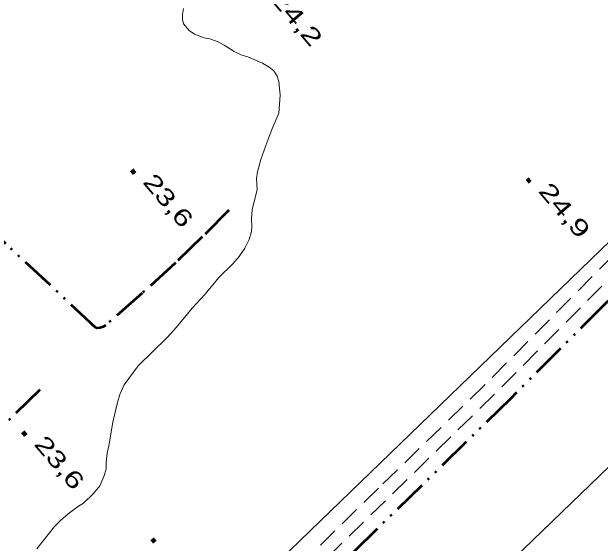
# Model space of a CAD drawing. Extents: x 386081 to 389416, y 5130568 to 5134082.
# Drawn here: x 388320.2 to 388424.6, y 5132050.5 to 5132144.7 of the extents above; entities that cross this region are included whole.
import ezdxf

# ---------------------------------------------------------------- set-up
doc = ezdxf.new("R2010")
doc.units = 0
doc.header["$LTSCALE"] = 1.2
doc.linetypes.add('DASH_DOUBLE_DOT', pattern=[9.2, 5, -1.2, 0.3, -1.2, 0.3, -1.2])
doc.linetypes.add('MEDIUM_DASHED', pattern=[4.5, 3, -1.5])
for name, color, linetype, lineweight in [('19', 7, 'Continuous', 13), ('2', 7, 'Continuous', 13), ('3', 7, 'Continuous', 140), ('36', 7, 'Continuous', 13), ('4', 7, 'DASH_DOUBLE_DOT', 53)]:
    doc.layers.add(name, color=color, linetype=linetype, lineweight=lineweight)

msp = doc.modelspace()

# ---------------------------------------------------------------- linework, layer by layer
at = {"layer": '19', "linetype": 'MEDIUM_DASHED'}
for points in [[(388608.96, 5132275.9), (388601.6, 5132268.65), (388594.54, 5132262.24), (388588.32, 5132256.25), (388574.5, 5132243.55), (388566.78, 5132236.76), (388553.7, 5132223.34), (388540.56, 5132210.87), (388527.16, 5132198.47), (388518.1, 5132189.74), (388507.58, 5132178.91), (388493.24, 5132164.33), (388483.52, 5132153.54), (388474.99, 5132145.13), (388470.56, 5132141.32), (388462.84, 5132135.15), (388457.65, 5132131.26), (388426.97, 5132101.62), (388404.11, 5132078.55), (388385.25, 5132060.23), (388366.43, 5132041.79)], [(388610.62, 5132274.17), (388603.25, 5132266.91), (388596.17, 5132260.48), (388589.96, 5132254.5), (388576.11, 5132241.76), (388568.44, 5132235.01), (388555.38, 5132221.63), (388542.21, 5132209.12), (388528.81, 5132196.72), (388519.8, 5132188.04), (388494.98, 5132162.68), (388490.35, 5132157.62), (388485.27, 5132151.88), (388476.61, 5132143.37), (388472.1, 5132139.47), (388464.31, 5132133.25), (388459.21, 5132129.44), (388428.66, 5132099.91), (388405.8, 5132076.86), (388368.09, 5132040.05)]]:
    msp.add_lwpolyline(points, dxfattribs=at)
at = {"layer": '2'}
for points in [[(388350.67, 5132145.29), (388350.49, 5132144.24), (388350.49, 5132143.39), (388350.68, 5132142.59), (388351.71, 5132141.44), (388352.62, 5132140.78), (388354.38, 5132140.14), (388355.35, 5132139.91), (388356.87, 5132139.38), (388357.9, 5132138.84), (388359.66, 5132137.7), (388361.05, 5132137.05), (388362.08, 5132136.76)], [(388362.08, 5132136.76), (388364.69, 5132135.63), (388365.91, 5132134.92), (388366.7, 5132134.26), (388367.3, 5132133.29), (388367.61, 5132132.37), (388367.86, 5132129.93), (388367.62, 5132126.74), (388366.35, 5132123.84), (388365.27, 5132121.01), (388364.43, 5132118.55), (388363.82, 5132116.34), (388363.64, 5132115.17), (388363.77, 5132113.21), (388362.87, 5132109.59), (388362.75, 5132107.99), (388362.81, 5132106.71), (388362.75, 5132105.79), (388362.33, 5132104.37), (388361.55, 5132102.83), (388360.58, 5132101.34), (388359.37, 5132099.98), (388356.95, 5132097.61), (388354.53, 5132094.63), (388352.23, 5132092.15), (388349.45, 5132088.8), (388347.81, 5132086.99), (388342.67, 5132081.95), (388340.18, 5132078.54), (388339.4, 5132076.87), (388338.98, 5132075.45), (388338.19, 5132071.94), (388337.47, 5132067.76), (388337.17, 5132066.47), (388336.99, 5132064.81), (388336.99, 5132063.59), (388336.57, 5132062.29), (388335.85, 5132060.68), (388334.76, 5132059.32), (388332.94, 5132057.57), (388332.09, 5132057.07), (388330.27, 5132055.69), (388328.87, 5132054.5), (388327.84, 5132053.44), (388324.69, 5132049.46)]]:
    msp.add_lwpolyline(points, dxfattribs=at)
at = {"layer": '3'}
for p, q in [((388341.51, 5132116.69), (388342.02, 5132116.08)), ((388411.64, 5132115.1), (388412.15, 5132114.49)), ((388322.22, 5132070.21), (388322.73, 5132069.6)), ((388345.12, 5132051.27), (388345.63, 5132050.66))]:
    msp.add_line(p, q, dxfattribs=at)
at = {"layer": '36', "lineweight": 25}
for points in [[(387556.24, 5131263.48), (387630.23, 5131333.84), (387913.32, 5131607.74), (388190.17, 5131875.78), (388476.11, 5132152.28), (388734, 5132401.95), (388752.8, 5132419.88)], [(388771.01, 5132397.91), (388761.9, 5132388.83), (388496, 5132131.53), (388210.06, 5131855.46), (387933.77, 5131587.05), (387650.79, 5131312.73), (387574.6, 5131241.62)]]:
    msp.add_lwpolyline(points, dxfattribs=at)
at = {"layer": '4'}
for points in [[(388509.84, 5132173.5), (388498.09, 5132162.32), (388486.08, 5132150.21), (388452.65, 5132119.04), (388425.34, 5132092.82), (388408.71, 5132076.16), (388380.87, 5132048.93), (388336.66, 5132007.11), (388316.82, 5131987.41), (388286.04, 5131957.9), (388265.6, 5131938.66), (388258.2, 5131931.33), (388243.56, 5131917.24), (388188.2, 5131863.19), (388175.4, 5131851.16), (388167.99, 5131843.08), (388143.47, 5131819.66), (388122.41, 5131799.09), (388099.68, 5131777.22), (388082.54, 5131761.33), (388068.7, 5131748.19), (388040.7, 5131721.46), (388032.5, 5131713.26)], [(388358.74, 5132109.55), (388354.03, 5132104.79), (388349.25, 5132100.18), (388343.38, 5132094.82), (388336.92, 5132089.16), (388336.47, 5132088.88), (388335.9, 5132088.66), (388335.31, 5132088.63), (388335.16, 5132088.69), (388319.19, 5132103.59), (388302.47, 5132119.53), (388293.14, 5132128.61)], [(388134.72, 5131892.28), (388160.19, 5131917.68), (388194.68, 5131951.05), (388233.85, 5131989.71), (388274.62, 5132028.04), (388305.24, 5132058.18), (388325.29, 5132077.76)]]:
    msp.add_lwpolyline(points, dxfattribs=at)

# ---------------------------------------------------------------- texts
at = {"layer": '3'}
for s, width, p in [('24,2   ', 1.45, (388365.98, 5132146.92)), ('23,6   ', 1.4, (388343.34, 5132114.47)), ('24,9   ', 1.45, (388413.47, 5132112.88)), ('23,6   ', 1.4, (388324.05, 5132067.99))]:
    msp.add_text(s, height=3, rotation=310.294, dxfattribs=dict(at, width=width)).set_placement(p)

doc.saveas('drawing.dxf')
